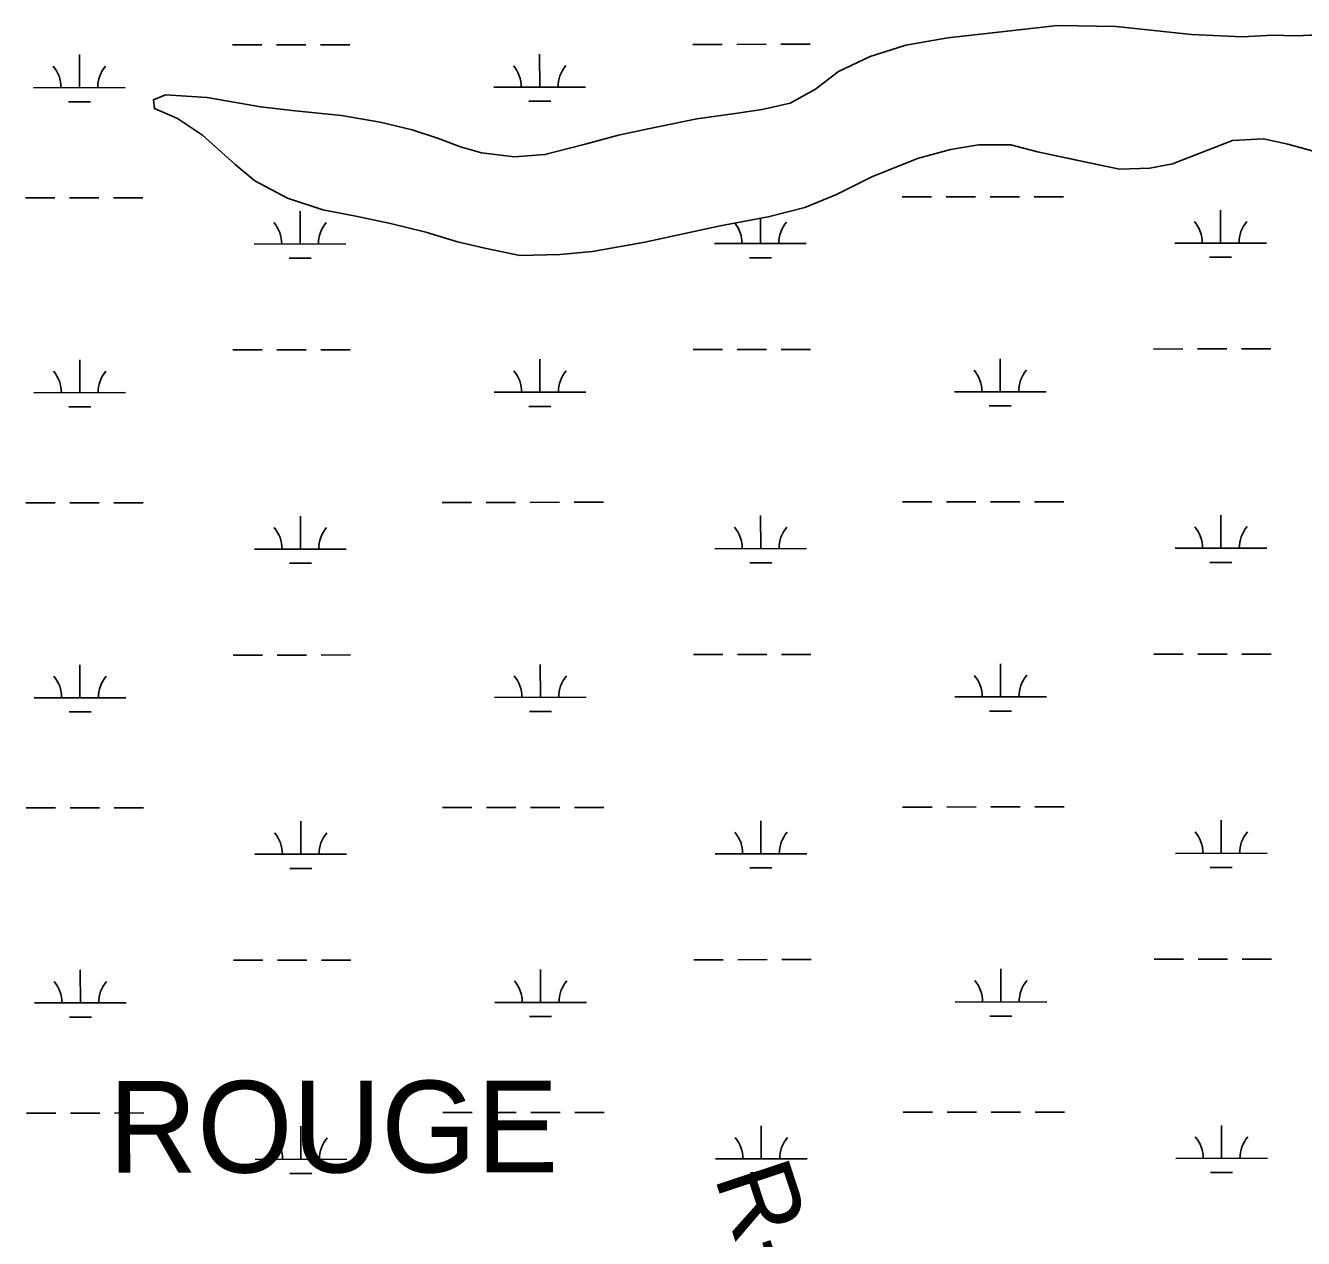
# Model space of a CAD drawing. Extents: x 3297753 to 3335611, y 652252 to 677623.
# Drawn here: x 3318977 to 3320371, y 663097 to 664419 of the extents above; entities that cross this region are included whole.
import ezdxf

# ---------------------------------------------------------------- set-up
doc = ezdxf.new("R2010")
doc.units = 0
for name, color, linetype in [('V-RIVR-RANG-IDEN', 7, 'Continuous'), ('V-TOPO-GNAM-IDEN', 7, 'Continuous'), ('V-TOPO-SHOR', 7, 'Continuous'), ('V-WETL-SWMP', 7, 'Continuous')]:
    doc.layers.add(name, color=color, linetype=linetype)

msp = doc.modelspace()

# ---------------------------------------------------------------- linework, layer by layer
at = {"layer": 'V-TOPO-SHOR'}
for points in [[(3319587.4, 664290), (3319623.7, 664299.9), (3319656, 664306.8), (3319709.2, 664317.5), (3319751.2, 664323.2), (3319780.4, 664327.8), (3319811.2, 664334.6), (3319838.6, 664350), (3319863.7, 664369.2), (3319898.4, 664385.7), (3319937.3, 664398), (3319983.1, 664406), (3320044.7, 664412.8), (3320102.5, 664419.3), (3320166.4, 664418.4), (3320248.8, 664409.4), (3320304.2, 664407), (3320337, 664408.8), (3320362, 664408.1), (3320425.1, 664410.7)], [(3320414.9, 664273.2), (3320353.7, 664289.9), (3320327.1, 664295.7), (3320293.3, 664293.8), (3320227.8, 664268.5), (3320203.1, 664263.9), (3320170, 664262.8), (3320123.4, 664272.5), (3320080.7, 664281.5), (3320051.8, 664289.2), (3320016.4, 664289.3), (3319986, 664284.3), (3319949.8, 664274.3), (3319900.1, 664254.4), (3319861.5, 664235.2), (3319826.9, 664221), (3319787.2, 664210.7), (3319734.8, 664200.8), (3319652.4, 664183.2), (3319595.4, 664172.9), (3319559.9, 664169.5), (3319516.4, 664168.4), (3319477.9, 664176.5), (3319448.3, 664183.5), (3319413.7, 664194), (3319375.2, 664203.3), (3319337.4, 664211.4), (3319301.3, 664218.4), (3319262.8, 664231.2), (3319227.4, 664250.1), (3319205.5, 664268.2), (3319170.1, 664299.9), (3319142.8, 664318), (3319117.8, 664328.8), (3319116.6, 664338.4), (3319129.7, 664343.8), (3319175.2, 664341), (3319233.3, 664330.6), (3319271.4, 664326.3), (3319321.8, 664321.2), (3319363.8, 664313.8), (3319398.8, 664305.7), (3319426.5, 664296.4), (3319451.5, 664287.1), (3319474.6, 664280.5), (3319510.4, 664276.2), (3319543.6, 664278.5), (3319570.5, 664285.4), (3319587.4, 664290)]]:
    msp.add_lwpolyline(points, dxfattribs=at)
at = {"layer": 'V-WETL-SWMP'}
for p, q in [((3320102.5, 664419.3), (3319983.1, 664406)), ((3320166.4, 664418.4), (3320102.5, 664419.3)), ((3320248.8, 664409.4), (3320166.4, 664418.4)), ((3319983.1, 664406), (3319937.3, 664398)), ((3320304.2, 664407), (3320248.8, 664409.4)), ((3320337, 664408.8), (3320304.2, 664407)), ((3320362, 664408.1), (3320337, 664408.8)), ((3320425.1, 664410.7), (3320362, 664408.1)), ((3319036, 664351.6), (3319035.9, 664387.6)), ((3319203, 664398.2), (3319235, 664398.2)), ((3319251, 664398.2), (3319283, 664398.3)), ((3319299, 664398.3), (3319331, 664398.3)), ((3319537.9, 664352.1), (3319537.8, 664388.1)), ((3319704.9, 664398.7), (3319736.9, 664398.7)), ((3319752.9, 664398.7), (3319784.9, 664398.8)), ((3319800.9, 664398.8), (3319832.9, 664398.8)), ((3319898.4, 664385.7), (3319863.7, 664369.2)), ((3319937.3, 664398), (3319898.4, 664385.7)), ((3319863.7, 664369.2), (3319838.6, 664350)), ((3318986, 664351.5), (3319086, 664351.6)), ((3319129.7, 664343.8), (3319116.6, 664338.4)), ((3319175.2, 664341), (3319129.7, 664343.8)), ((3319487.9, 664352), (3319587.9, 664352.1)), ((3319838.6, 664350), (3319811.2, 664334.6)), ((3319024, 664336.1), (3319048, 664336.2)), ((3319116.6, 664338.4), (3319117.8, 664328.8)), ((3319233.3, 664330.6), (3319175.2, 664341)), ((3319271.4, 664326.3), (3319233.3, 664330.6)), ((3319525.9, 664336.7), (3319549.9, 664336.7)), ((3319811.2, 664334.6), (3319780.4, 664327.8)), ((3319117.8, 664328.8), (3319142.8, 664318)), ((3319142.8, 664318), (3319170.1, 664299.9)), ((3319321.8, 664321.2), (3319271.4, 664326.3)), ((3319363.8, 664313.8), (3319321.8, 664321.2)), ((3319709.2, 664317.5), (3319656, 664306.8)), ((3319751.2, 664323.2), (3319709.2, 664317.5)), ((3319780.4, 664327.8), (3319751.2, 664323.2)), ((3319398.8, 664305.6), (3319363.8, 664313.8)), ((3319426.5, 664296.4), (3319398.8, 664305.6)), ((3319656, 664306.8), (3319623.7, 664299.9)), ((3319170.1, 664299.9), (3319205.5, 664268.2)), ((3319451.5, 664287.1), (3319426.5, 664296.4)), ((3319587.4, 664290), (3319570.5, 664285.4)), ((3319623.7, 664299.9), (3319587.4, 664290)), ((3319986, 664284.3), (3320016.4, 664289.3)), ((3320016.4, 664289.3), (3320051.8, 664289.2)), ((3320051.8, 664289.2), (3320080.7, 664281.5)), ((3320227.8, 664268.5), (3320293.3, 664293.8)), ((3320293.3, 664293.8), (3320327.1, 664295.7)), ((3320327.1, 664295.7), (3320353.7, 664289.9)), ((3320353.7, 664289.9), (3320414.9, 664273.2)), ((3319474.6, 664280.5), (3319451.5, 664287.1)), ((3319510.4, 664276.2), (3319474.6, 664280.5)), ((3319543.6, 664278.5), (3319510.4, 664276.2)), ((3319570.5, 664285.4), (3319543.6, 664278.5)), ((3319900.1, 664254.4), (3319949.8, 664274.3)), ((3319949.8, 664274.3), (3319986, 664284.3)), ((3320080.7, 664281.5), (3320170, 664262.8)), ((3319205.5, 664268.2), (3319227.4, 664250.1)), ((3320170, 664262.8), (3320203.1, 664263.9)), ((3320203.1, 664263.9), (3320227.8, 664268.5)), ((3319227.4, 664250.1), (3319262.8, 664231.2)), ((3319861.5, 664235.2), (3319900.1, 664254.4)), ((3319826.9, 664221), (3319861.5, 664235.2)), ((3319933.1, 664232.4), (3319965.1, 664232.5)), ((3319981.1, 664232.5), (3320013.1, 664232.5)), ((3320029.1, 664232.5), (3320061.1, 664232.6)), ((3320077.1, 664232.6), (3320109.1, 664232.6)), ((3318977.2, 664231.5), (3319009.2, 664231.5)), ((3319025.2, 664231.5), (3319057.2, 664231.5)), ((3319073.2, 664231.6), (3319105.2, 664231.6)), ((3319262.8, 664231.2), (3319301.3, 664218.4)), ((3319301.3, 664218.4), (3319337.4, 664211.4)), ((3319787.2, 664210.7), (3319826.9, 664221)), ((3320280.4, 664182), (3320280.4, 664218)), ((3319276.6, 664181), (3319276.6, 664217)), ((3319337.4, 664211.4), (3319375.2, 664203.3)), ((3319734.8, 664200.8), (3319787.2, 664210.7)), ((3319778.5, 664181.5), (3319778.5, 664209)), ((3319375.2, 664203.3), (3319413.7, 664194)), ((3319413.7, 664194), (3319448.3, 664183.5)), ((3319652.4, 664183.2), (3319734.8, 664200.8)), ((3319226.6, 664181), (3319326.6, 664181.1)), ((3319448.3, 664183.5), (3319477.9, 664176.5)), ((3319477.9, 664176.5), (3319516.4, 664168.4)), ((3319595.4, 664172.9), (3319652.4, 664183.2)), ((3319728.5, 664181.5), (3319828.5, 664181.6)), ((3320230.4, 664182), (3320330.4, 664182.1)), ((3319264.6, 664165.6), (3319288.6, 664165.6)), ((3319516.4, 664168.4), (3319559.9, 664169.5)), ((3319559.9, 664169.5), (3319595.4, 664172.9)), ((3319766.5, 664166.1), (3319790.5, 664166.1)), ((3320268.4, 664166.6), (3320292.4, 664166.6)), ((3319203.3, 664065.5), (3319235.3, 664065.5)), ((3319251.3, 664065.6), (3319283.3, 664065.6)), ((3319299.3, 664065.6), (3319331.3, 664065.6)), ((3319705.2, 664066), (3319737.2, 664066.1)), ((3319753.2, 664066.1), (3319785.2, 664066.1)), ((3319801.2, 664066.1), (3319833.2, 664066.2)), ((3320207.1, 664066.5), (3320239.1, 664066.6)), ((3320255.1, 664066.6), (3320287.1, 664066.6)), ((3320303.1, 664066.6), (3320335.1, 664066.7)), ((3319036.3, 664018.9), (3319036.3, 664054.9)), ((3319538.2, 664019.4), (3319538.2, 664055.4)), ((3320040.1, 664019.9), (3320040.1, 664055.9)), ((3318986.3, 664018.9), (3319086.3, 664019)), ((3319488.2, 664019.4), (3319588.2, 664019.5)), ((3319990.1, 664019.9), (3320090.1, 664020)), ((3319024.3, 664003.5), (3319048.3, 664003.5)), ((3319526.2, 664004), (3319550.2, 664004)), ((3320028.1, 664004.5), (3320052.1, 664004.5)), ((3318977.6, 663898.8), (3319009.6, 663898.8)), ((3319025.6, 663898.8), (3319057.6, 663898.9)), ((3319073.6, 663898.9), (3319105.6, 663898.9)), ((3319431.5, 663899.2), (3319463.5, 663899.3)), ((3319479.5, 663899.3), (3319511.5, 663899.3)), ((3319527.5, 663899.3), (3319559.5, 663899.4)), ((3319575.5, 663899.4), (3319607.5, 663899.4)), ((3319933.4, 663899.8), (3319965.4, 663899.8)), ((3319981.4, 663899.8), (3320013.4, 663899.8)), ((3320029.4, 663899.9), (3320061.4, 663899.9)), ((3320077.4, 663899.9), (3320109.4, 663899.9)), ((3319277, 663848.3), (3319276.9, 663884.3)), ((3319778.9, 663848.9), (3319778.8, 663884.9)), ((3320280.8, 663849.4), (3320280.7, 663885.4)), ((3319227, 663848.3), (3319327, 663848.4)), ((3319728.9, 663848.8), (3319828.9, 663848.9)), ((3320230.8, 663849.3), (3320330.8, 663849.4)), ((3319265, 663832.9), (3319289, 663832.9)), ((3319766.9, 663833.4), (3319790.9, 663833.4)), ((3320268.8, 663833.9), (3320292.8, 663833.9)), ((3319203.7, 663732.8), (3319235.7, 663732.9)), ((3319251.7, 663732.9), (3319283.7, 663732.9)), ((3319299.7, 663732.9), (3319331.7, 663733)), ((3319705.6, 663733.3), (3319737.6, 663733.4)), ((3319753.6, 663733.4), (3319785.6, 663733.4)), ((3319801.6, 663733.4), (3319833.6, 663733.5)), ((3320207.5, 663733.9), (3320239.5, 663733.9)), ((3320255.5, 663733.9), (3320287.5, 663733.9)), ((3320303.5, 663734), (3320335.5, 663734)), ((3319036.6, 663686.2), (3319036.6, 663722.2)), ((3319538.6, 663686.7), (3319538.5, 663722.7)), ((3320040.5, 663687.3), (3320040.4, 663723.3)), ((3318986.6, 663686.2), (3319086.6, 663686.3)), ((3319488.6, 663686.7), (3319588.6, 663686.8)), ((3319990.5, 663687.2), (3320090.5, 663687.3)), ((3319024.7, 663670.8), (3319048.7, 663670.8)), ((3319526.6, 663671.3), (3319550.6, 663671.3)), ((3320028.5, 663671.8), (3320052.5, 663671.8)), ((3318977.9, 663566.1), (3319009.9, 663566.1)), ((3319025.9, 663566.2), (3319057.9, 663566.2)), ((3319073.9, 663566.2), (3319105.9, 663566.2)), ((3319431.8, 663566.6), (3319463.8, 663566.6)), ((3319479.8, 663566.6), (3319511.8, 663566.6)), ((3319527.8, 663566.7), (3319559.8, 663566.7)), ((3319575.8, 663566.7), (3319607.8, 663566.7)), ((3319933.7, 663567.1), (3319965.7, 663567.1)), ((3319981.7, 663567.1), (3320013.7, 663567.2)), ((3320029.7, 663567.2), (3320061.7, 663567.2)), ((3320077.7, 663567.2), (3320109.7, 663567.3)), ((3319277.3, 663515.7), (3319277.3, 663551.7)), ((3319779.2, 663516.2), (3319779.2, 663552.2)), ((3320281.1, 663516.7), (3320281.1, 663552.7)), ((3319227.3, 663515.6), (3319327.3, 663515.7)), ((3319729.2, 663516.1), (3319829.2, 663516.2)), ((3320231.1, 663516.6), (3320331.1, 663516.7)), ((3319265.3, 663500.2), (3319289.3, 663500.2)), ((3319767.2, 663500.7), (3319791.2, 663500.8)), ((3320269.1, 663501.2), (3320293.1, 663501.3)), ((3319204, 663400.2), (3319236, 663400.2)), ((3319252, 663400.2), (3319284, 663400.2)), ((3319300, 663400.3), (3319332, 663400.3)), ((3319705.9, 663400.7), (3319737.9, 663400.7)), ((3319753.9, 663400.7), (3319785.9, 663400.8)), ((3319801.9, 663400.8), (3319833.9, 663400.8)), ((3320207.8, 663401.2), (3320239.8, 663401.2)), ((3320255.8, 663401.2), (3320287.8, 663401.3)), ((3320303.8, 663401.3), (3320335.8, 663401.3)), ((3319037, 663353.6), (3319036.9, 663389.6)), ((3319538.9, 663354.1), (3319538.9, 663390.1)), ((3320040.8, 663354.6), (3320040.8, 663390.6)), ((3319488.9, 663354), (3319588.9, 663354.1)), ((3319990.8, 663354.5), (3320090.8, 663354.6)), ((3318987, 663353.5), (3319087, 663353.6)), ((3319025, 663338.1), (3319049, 663338.1)), ((3319526.9, 663338.6), (3319550.9, 663338.7)), ((3320028.8, 663339.1), (3320052.8, 663339.2)), ((3318978.3, 663233.4), (3319010.3, 663233.5)), ((3319026.3, 663233.5), (3319058.3, 663233.5)), ((3319074.3, 663233.5), (3319106.3, 663233.6)), ((3319432.2, 663233.9), (3319464.2, 663233.9)), ((3319480.2, 663233.9), (3319512.2, 663234)), ((3319528.2, 663234), (3319560.2, 663234)), ((3319576.2, 663234), (3319608.2, 663234.1)), ((3319934.1, 663234.4), (3319966.1, 663234.4)), ((3319982.1, 663234.5), (3320014.1, 663234.5)), ((3320030.1, 663234.5), (3320062.1, 663234.5)), ((3320078.1, 663234.5), (3320110.1, 663234.6)), ((3319277.6, 663183), (3319277.6, 663219)), ((3319779.5, 663183.5), (3319779.5, 663219.5)), ((3320281.4, 663184), (3320281.4, 663220)), ((3319227.6, 663182.9), (3319327.6, 663183)), ((3319729.5, 663183.5), (3319829.5, 663183.6)), ((3320231.4, 663184), (3320331.4, 663184.1)), ((3319265.6, 663167.6), (3319289.6, 663167.6)), ((3319767.6, 663168.1), (3319791.6, 663168.1)), ((3320269.5, 663168.6), (3320293.5, 663168.6))]:
    msp.add_line(p, q, dxfattribs=at)
for centre, start, end in [((3318980.7, 664352), 359.2865, 40.8301), ((3319091.2, 664352.1), 139.2865, 180.8301), ((3319482.6, 664352.5), 359.2865, 40.8301), ((3319593.1, 664352.6), 139.2865, 180.8301), ((3319221.4, 664181.4), 359.2865, 40.8301), ((3319331.9, 664181.5), 139.2865, 180.8301), ((3319833.8, 664182.1), 139.2865, 180.8301), ((3320225.2, 664182.5), 359.2865, 40.8301), ((3320335.7, 664182.6), 139.2865, 180.8301), ((3319723.3, 664181.9), 359.2865, 38.357), ((3318981.1, 664019.3), 359.2865, 40.8301), ((3319091.6, 664019.4), 139.2865, 180.8301), ((3319483, 664019.8), 359.2865, 40.8301), ((3319593.5, 664020), 139.2865, 180.8301), ((3319984.9, 664020.4), 359.2865, 40.8301), ((3320095.4, 664020.5), 139.2865, 180.8301), ((3319221.7, 663848.8), 359.2865, 40.8301), ((3319332.2, 663848.9), 139.2865, 180.8301), ((3319723.6, 663849.3), 359.2865, 40.8301), ((3319834.1, 663849.4), 139.2865, 180.8301), ((3320225.5, 663849.8), 359.2865, 40.8301), ((3320336, 663849.9), 139.2865, 180.8301), ((3318981.4, 663686.7), 359.2865, 40.8301), ((3319091.9, 663686.8), 139.2865, 180.8301), ((3319483.3, 663687.2), 359.2865, 40.8301), ((3319593.8, 663687.3), 139.2865, 180.8301), ((3319985.2, 663687.7), 359.2865, 40.8301), ((3320095.7, 663687.8), 139.2865, 180.8301), ((3319222.1, 663516.1), 359.2865, 40.8301), ((3319332.5, 663516.2), 139.2865, 180.8301), ((3319724, 663516.6), 359.2865, 40.8301), ((3319834.4, 663516.7), 139.2865, 180.8301), ((3320225.9, 663517.1), 359.2865, 40.8301), ((3320336.4, 663517.2), 139.2865, 180.8301), ((3318981.7, 663354), 359.2865, 40.8301), ((3319092.2, 663354.1), 139.2865, 180.8301), ((3319483.7, 663354.5), 359.2865, 40.8301), ((3319594.1, 663354.6), 139.2865, 180.8301), ((3319985.6, 663355), 359.2865, 40.8301), ((3320096, 663355.1), 139.2865, 180.8301), ((3319222.4, 663183.4), 359.2865, 40.8301), ((3319332.9, 663183.5), 139.2865, 180.8301), ((3319724.3, 663183.9), 359.2865, 40.8301), ((3319834.8, 663184), 139.2865, 180.8301), ((3320226.2, 663184.4), 359.2865, 40.8301), ((3320336.7, 663184.5), 139.2865, 180.8301)]:
    msp.add_arc(centre, 35.2, start, end, dxfattribs=at)

# ---------------------------------------------------------------- texts
at = {"layer": 'V-RIVR-RANG-IDEN'}
msp.add_text('R-210.5', height=83, rotation=288.294, dxfattribs=at).set_placement((3319727.9, 663164.1))
at = {"layer": 'V-TOPO-GNAM-IDEN'}
msp.add_text('ROUGE', height=100, rotation=0.0526, dxfattribs=at).set_placement((3319067.9, 663168.4))

doc.saveas('drawing.dxf')
